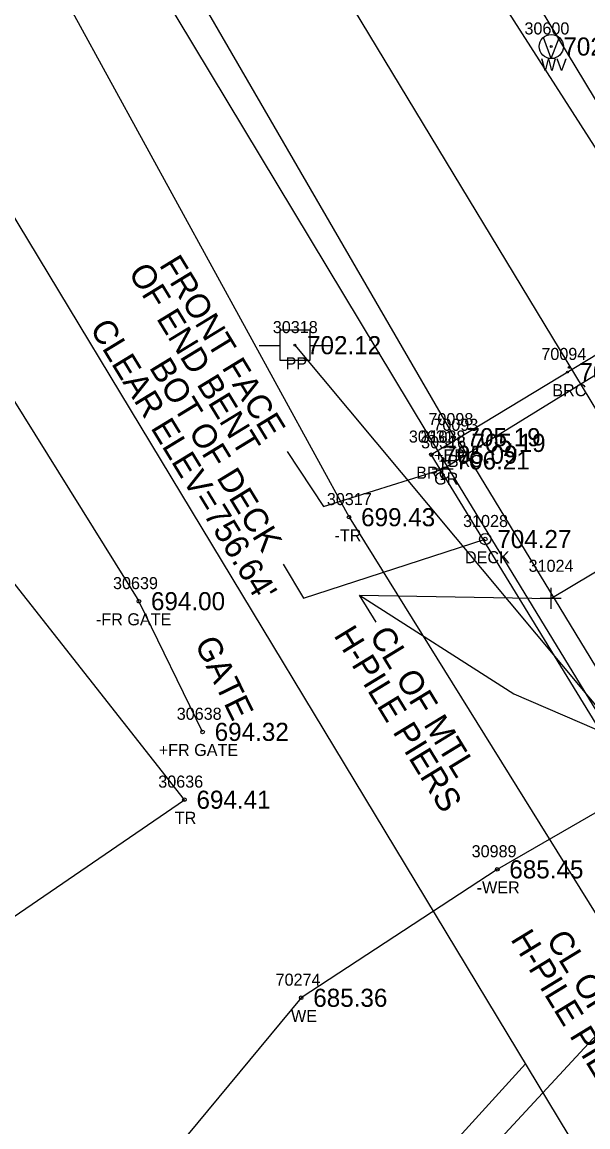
# Model space of a CAD drawing. Extents: x 1375131 to 1378678, y 999028 to 1004053.
# Drawn here: x 1377295.1 to 1377342, y 1001639.2 to 1001730.8 of the extents above; entities that cross this region are included whole.
import ezdxf

# ---------------------------------------------------------------- set-up
doc = ezdxf.new("R2010")
doc.units = 0
for name, color, linetype in [('Default', 7, 'Continuous'), ('RD_EX_Bldg_txCode', 7, 'Continuous'), ('RD_EX_Bridge', 7, 'Continuous'), ('RD_EX_Bridge_txCode', 7, 'Continuous'), ('RD_EX_DV_Prop', 7, 'Continuous'), ('RD_EX_Fence_Other', 7, 'Continuous'), ('RD_EX_Fence_Other_txCode', 7, 'Continuous'), ('RD_EX_GuardRail', 7, 'Continuous'), ('RD_EX_GuardRail_txCode', 7, 'Continuous'), ('RD_EX_H2O', 7, 'Continuous'), ('RD_EX_H2O_txCode', 7, 'Continuous'), ('RD_EX_Road', 7, 'Continuous'), ('RD_EX_Road_txCode', 7, 'Continuous'), ('RD_EX_RW', 7, 'Continuous'), ('RD_EX_SU_Elec', 7, 'Continuous'), ('RD_EX_TX_Bldg_ELEV', 7, 'Continuous'), ('RD_EX_TX_Bridge_ELEV', 7, 'Continuous'), ('RD_EX_TX_Fence_Other_ELEV', 7, 'Continuous'), ('RD_EX_TX_GuardRail_ELEV', 7, 'Continuous'), ('RD_EX_TX_H2O_ELEV', 7, 'Continuous'), ('RD_EX_TX_Road_ELEV', 7, 'Continuous'), ('RD_EX_TX_UT_ELEV', 7, 'Continuous'), ('RD_EX_TX_VEG_ELEV', 7, 'Continuous'), ('RD_EX_UT', 7, 'Continuous'), ('RD_EX_UT_txCode', 7, 'Continuous'), ('RD_EX_VEG', 7, 'Continuous'), ('RD_EX_VEG_txCode', 7, 'Continuous'), ('RD_HC_Cl', 7, 'Continuous'), ('RD_HC_Survey_ELEV', 7, 'Continuous'), ('RD_SMD_Locator', 7, 'Continuous'), ('RD_TX_Misc1', 7, 'Continuous'), ('RD_TX_Misc2', 7, 'Continuous')]:
    doc.layers.add(name, color=color, linetype=linetype)

msp = doc.modelspace()

# ---------------------------------------------------------------- linework, layer by layer
at = {"layer": 'Default'}
for p, q in [((1377329.933, 1001694.606), (1377329.933, 1001692.856)), ((1377330.808, 1001693.731), (1377329.058, 1001693.731)), ((1377338.888, 1001683.898), (1377338.888, 1001682.148)), ((1377339.763, 1001683.023), (1377338.013, 1001683.023))]:
    msp.add_line(p, q, dxfattribs=at)
at = {"layer": 'RD_EX_Bridge'}
msp.add_line((1377338.888, 1001683.023), (1377359.001, 1001695.013), dxfattribs=at)
for points in [[(1377391.499, 1001645.129), (1377368.188, 1001630.936), (1377328.998, 1001694.929), (1377352.485, 1001709.161), (1377391.541, 1001645.169)], [(1377329.933, 1001693.731), (1377353.339, 1001708.162), (1377352.656, 1001709.257)], [(1377331.327, 1001695.905), (1377370.084, 1001632.15)]]:
    msp.add_lwpolyline(points, dxfattribs=at)
at = {"layer": 'RD_EX_DV_Prop'}
msp.add_lwpolyline([(1377336.794, 1001644.467), (1377261.878, 1001561.953), (1377219.067, 1001552.057), (1377161.858, 1001551.741), (1377137.121, 1001561.19), (1377067.039, 1001536.726), (1376960.142, 1001529.079), (1376841.395, 1001566.653), (1376720.961, 1001615.306), (1376646.892, 1001572.197), (1376582.244, 1001597.381), (1376530.027, 1001524.914), (1376479.007, 1001492.213), (1376423.762, 1001471.275), (1376406.381, 1001416.234), (1376319.08, 1001330.171), (1376238.952, 1001217.203), (1376238.086, 1001132.918), (1376171.562, 1000915.507), (1376168.191, 1000884.882), (1376152.247, 1000873.159), (1376095.213, 1000886.381)], dxfattribs=at)
at = {"layer": 'RD_EX_Fence_Other'}
msp.add_line((1377310.062, 1001671.965), (1377304.786, 1001682.789), dxfattribs=at)
msp.add_lwpolyline([(1377191.844, 1001887.903), (1377236.931, 1001798.518), (1377265.748, 1001745.476), (1377304.786, 1001682.789)], dxfattribs=at)
at = {"layer": 'RD_EX_GuardRail'}
for points in [[(1377413.067, 1001610.451), (1377381.605, 1001660.277), (1377356.802, 1001700.828), (1377329.731, 1001745.67), (1377300.759, 1001793.625), (1377267.902, 1001848.653)], [(1377243.234, 1001836.319), (1377270.937, 1001792.297), (1377296.898, 1001749.468), (1377330.008, 1001694.452), (1377359.061, 1001646.796), (1377384.395, 1001604.868), (1377407.059, 1001567.741), (1377414.21, 1001555.702)]]:
    msp.add_lwpolyline(points, dxfattribs=at)
at = {"layer": 'RD_EX_H2O'}
for points in [[(1377375.48, 1001712.375), (1377377.18, 1001695.925), (1377371.091, 1001691.175), (1377365.495, 1001678.948), (1377350.495, 1001669.827), (1377334.456, 1001660.576)], [(1377334.456, 1001660.576), (1377318.223, 1001649.936), (1377286.502, 1001611.675), (1377286.502, 1001611.675), (1377237.873, 1001575.182), (1377169.705, 1001581.472), (1377109.998, 1001563.579), (1377053.341, 1001538.726), (1377032.875, 1001532.424), (1376974.355, 1001543.191), (1376926.217, 1001584.14)], [(1377346.874, 1001651.39), (1377329.206, 1001632.325), (1377301.199, 1001598.995), (1377255.164, 1001549.418), (1377172.114, 1001555.099), (1377120.453, 1001543.089), (1377120.453, 1001543.089), (1377055.21, 1001526.728), (1377035.209, 1001521.298), (1376967.617, 1001528.254), (1376929.582, 1001558.001)]]:
    msp.add_lwpolyline(points, dxfattribs=at)
at = {"layer": 'RD_EX_Road'}
for points in [[(1377350.339, 1001708.261), (1377317.923, 1001758.892), (1377286.961, 1001809.893), (1377254.767, 1001863.401), (1377224.604, 1001914.857), (1377192.26, 1001967.361), (1377160.973, 1002019.841), (1377129.715, 1002070.663), (1377099.389, 1002121.709), (1377064.159, 1002179.082), (1377033.485, 1002231.09), (1377014.7, 1002262.97), (1377013.314, 1002264.907)], [(1377330.916, 1001696.377), (1377301.062, 1001747.923), (1377269.086, 1001800.224), (1377238.031, 1001851.797), (1377206.51, 1001905.086), (1377174.784, 1001956.207), (1377142.237, 1002010.206), (1377112.371, 1002059.861), (1377081.07, 1002112.138), (1377047.747, 1002166.267), (1377015.04, 1002220.702), (1376995.387, 1002252.515), (1376994.747, 1002253.913)]]:
    msp.add_lwpolyline(points, dxfattribs=at)
at = {"layer": 'RD_EX_RW'}
msp.add_line((1376979.852, 1002235.45), (1377524.04, 1001334.447), dxfattribs=at)
at = {"layer": 'RD_EX_SU_Elec'}
msp.add_lwpolyline([(1377317.709, 1001703.997), (1377525.757, 1001454.692), (1377725.474, 1001622.603)], dxfattribs=at)
at = {"layer": 'RD_EX_UT'}
for p, q in [((1377338.93, 1001727.743), (1377338.278, 1001729.484)), ((1377338.93, 1001727.743), (1377339.591, 1001729.465)), ((1377318.954, 1001705.252), (1377316.454, 1001705.252)), ((1377316.454, 1001705.252), (1377316.454, 1001702.752)), ((1377318.954, 1001702.752), (1377318.954, 1001705.252)), ((1377314.739, 1001703.97), (1377316.474, 1001703.97)), ((1377318.919, 1001703.97), (1377320.739, 1001703.97)), ((1377316.454, 1001702.752), (1377318.954, 1001702.752))]:
    msp.add_line(p, q, dxfattribs=at)
msp.add_circle((1377338.93, 1001728.739), 1, dxfattribs=at)
at = {"layer": 'RD_EX_VEG'}
for points in [[(1376925.287, 1002323.559), (1376964.385, 1002271.551), (1376999.598, 1002220.979), (1377033.753, 1002161.522), (1377072.445, 1002098.214), (1377110.652, 1002037.078), (1377148.788, 1001977.334), (1377186.695, 1001917.168), (1377238.512, 1001843.577), (1377265.975, 1001789.908), (1377290.888, 1001746.874), (1377322.185, 1001689.749), (1377357.868, 1001632.381)], [(1377187.808, 1001646.153), (1377217.026, 1001603.615), (1377308.554, 1001666.344), (1377282.532, 1001699.418), (1377257.307, 1001741.623), (1377227.265, 1001786.894)]]:
    msp.add_lwpolyline(points, dxfattribs=at)
at = {"layer": 'RD_HC_Cl'}
msp.add_line((1377008.099, 1002252.511), (1377552.288, 1001351.508), dxfattribs=at)
at = {"layer": 'RD_SMD_Locator'}
for centre, radius in [((1377338.93, 1001728.739), 0.075), ((1377317.709, 1001703.997), 0.075), ((1377340.411, 1001702.156), 0.075), ((1377340.266, 1001701.773), 0.075), ((1377330.916, 1001696.377), 0.075), ((1377331.327, 1001695.905), 0.075), ((1377328.998, 1001694.929), 0.15), ((1377330.008, 1001694.452), 0.15), ((1377322.185, 1001689.749), 0.15), ((1377333.462, 1001687.934), 0.15), ((1377304.786, 1001682.789), 0.15), ((1377310.062, 1001671.965), 0.15), ((1377308.554, 1001666.344), 0.15), ((1377334.456, 1001660.576), 0.15), ((1377318.223, 1001649.936), 0.15)]:
    msp.add_circle(centre, radius, dxfattribs=at)
at = {"layer": 'RD_TX_Misc1'}
for points in [[(1377317.061, 1001695.178), (1377320.084, 1001690.642), (1377329.933, 1001693.731)], [(1377316.724, 1001685.847), (1377318.408, 1001683.046), (1377333.462, 1001687.934)], [(1377324.419, 1001681.058), (1377323.045, 1001683.297), (1377338.888, 1001683.023)], [(1377323.045, 1001683.297), (1377335.829, 1001675.104), (1377346.707, 1001670.413)]]:
    msp.add_lwpolyline(points, dxfattribs=at)
msp.add_circle((1377333.462, 1001687.934), 0.462, dxfattribs=at)

# ---------------------------------------------------------------- texts
at = {"layer": 'Default'}
for s, p in [('31038', (1377328.098, 1001695.931)), ('31024', (1377337.053, 1001685.223))]:
    msp.add_text(s, height=1, dxfattribs=at).set_placement(p)
at = {"layer": 'RD_EX_Bldg_txCode'}
for s, p in [('31028', (1377331.627, 1001688.934)), ('DECK', (1377331.785, 1001685.934))]:
    msp.add_text(s, height=1, dxfattribs=at).set_placement(p)
at = {"layer": 'RD_EX_Bridge_txCode'}
for s, p in [('70094', (1377338.109, 1001702.773)), ('BRC', (1377339.014, 1001699.773)), ('70093', (1377329.17, 1001696.905)), ('30631', (1377327.14, 1001695.929)), ('+BRC', (1377329.587, 1001693.905)), ('BRC', (1377327.746, 1001692.929))]:
    msp.add_text(s, height=1, dxfattribs=at).set_placement(p)
at = {"layer": 'RD_EX_Fence_Other_txCode'}
for s, p in [('30639', (1377302.644, 1001683.789)), ('-FR GATE', (1377301.231, 1001680.789)), ('30638', (1377307.92, 1001672.965)), ('+FR GATE', (1377306.428, 1001669.965))]:
    msp.add_text(s, height=1, dxfattribs=at).set_placement(p)
at = {"layer": 'RD_EX_GuardRail_txCode'}
for s, p in [('30316', (1377328.15, 1001695.452)), ('GR', (1377329.228, 1001692.452))]:
    msp.add_text(s, height=1, dxfattribs=at).set_placement(p)
at = {"layer": 'RD_EX_H2O_txCode'}
for s, p in [('30989', (1377332.338, 1001661.576)), ('-WER', (1377332.755, 1001658.576)), ('70274', (1377316.105, 1001650.936)), ('WE', (1377317.384, 1001647.936))]:
    msp.add_text(s, height=1, dxfattribs=at).set_placement(p)
at = {"layer": 'RD_EX_Road_txCode'}
for s, p in [('70098', (1377328.759, 1001697.377)), ('+EPL', (1377329.223, 1001694.377))]:
    msp.add_text(s, height=1, dxfattribs=at).set_placement(p)
at = {"layer": 'RD_EX_TX_Bldg_ELEV'}
msp.add_text('704.27', height=1.5, dxfattribs=at).set_placement((1377334.462, 1001687.184))
at = {"layer": 'RD_EX_TX_Bridge_ELEV'}
for s, p in [('705.41', (1377341.266, 1001701.023)), ('705.19', (1377332.327, 1001695.155)), ('705.09', (1377329.998, 1001694.179))]:
    msp.add_text(s, height=1.5, dxfattribs=at).set_placement(p)
at = {"layer": 'RD_EX_TX_Fence_Other_ELEV'}
for s, p in [('694.00', (1377305.786, 1001682.039)), ('694.32', (1377311.062, 1001671.215))]:
    msp.add_text(s, height=1.5, dxfattribs=at).set_placement(p)
at = {"layer": 'RD_EX_TX_GuardRail_ELEV'}
msp.add_text('706.21', height=1.5, dxfattribs=at).set_placement((1377331.008, 1001693.702))
at = {"layer": 'RD_EX_TX_H2O_ELEV'}
for s, p in [('685.45', (1377335.456, 1001659.826)), ('685.36', (1377319.223, 1001649.186))]:
    msp.add_text(s, height=1.5, dxfattribs=at).set_placement(p)
at = {"layer": 'RD_EX_TX_Road_ELEV'}
msp.add_text('705.19', height=1.5, dxfattribs=at).set_placement((1377331.916, 1001695.627))
at = {"layer": 'RD_EX_TX_UT_ELEV'}
msp.add_text('702.46', height=1.5, dxfattribs=at).set_placement((1377339.93, 1001727.989))
at = {"layer": 'RD_EX_TX_VEG_ELEV'}
for s, p in [('699.43', (1377323.185, 1001688.999)), ('694.41', (1377309.554, 1001665.594))]:
    msp.add_text(s, height=1.5, dxfattribs=at).set_placement(p)
at = {"layer": 'RD_EX_UT_txCode'}
for s, p in [('30600', (1377336.71, 1001729.739)), ('WV', (1377338.072, 1001726.739)), ('30318', (1377315.874, 1001704.997)), ('PP', (1377316.929, 1001701.997))]:
    msp.add_text(s, height=1, dxfattribs=at).set_placement(p)
at = {"layer": 'RD_EX_VEG_txCode'}
for s, p in [('30317', (1377320.35, 1001690.749)), ('-TR', (1377320.98, 1001687.749)), ('30636', (1377306.389, 1001667.344)), ('TR', (1377307.759, 1001664.344))]:
    msp.add_text(s, height=1, dxfattribs=at).set_placement(p)
at = {"layer": 'RD_HC_Survey_ELEV'}
msp.add_text('702.12', height=1.5, dxfattribs=at).set_placement((1377318.709, 1001703.247))
at = {"layer": 'RD_TX_Misc1'}
for s, p in [('FRONT FACE', (1377306.42, 1001710.651)), ('OF END BENT', (1377303.869, 1001710.025)), ("CLEAR ELEV=756.64'", (1377300.68, 1001705.398)), ('BOT OF DECK', (1377305.591, 1001702.16)), (' H-PILE PIERS', (1377320.485, 1001680.596)), ('CL OF MTL', (1377323.816, 1001679.945)), (' H-PILE PIERS', (1377335.128, 1001655.428)), ('CL OF MTL', (1377338.459, 1001654.777))]:
    msp.add_text(s, height=2, rotation=301.40752, dxfattribs=at).set_placement(p)
at = {"layer": 'RD_TX_Misc2'}
msp.add_text('GATE', height=2, rotation=295.96754, dxfattribs=at).set_placement((1377309.372, 1001679.293))

doc.saveas('drawing.dxf')
